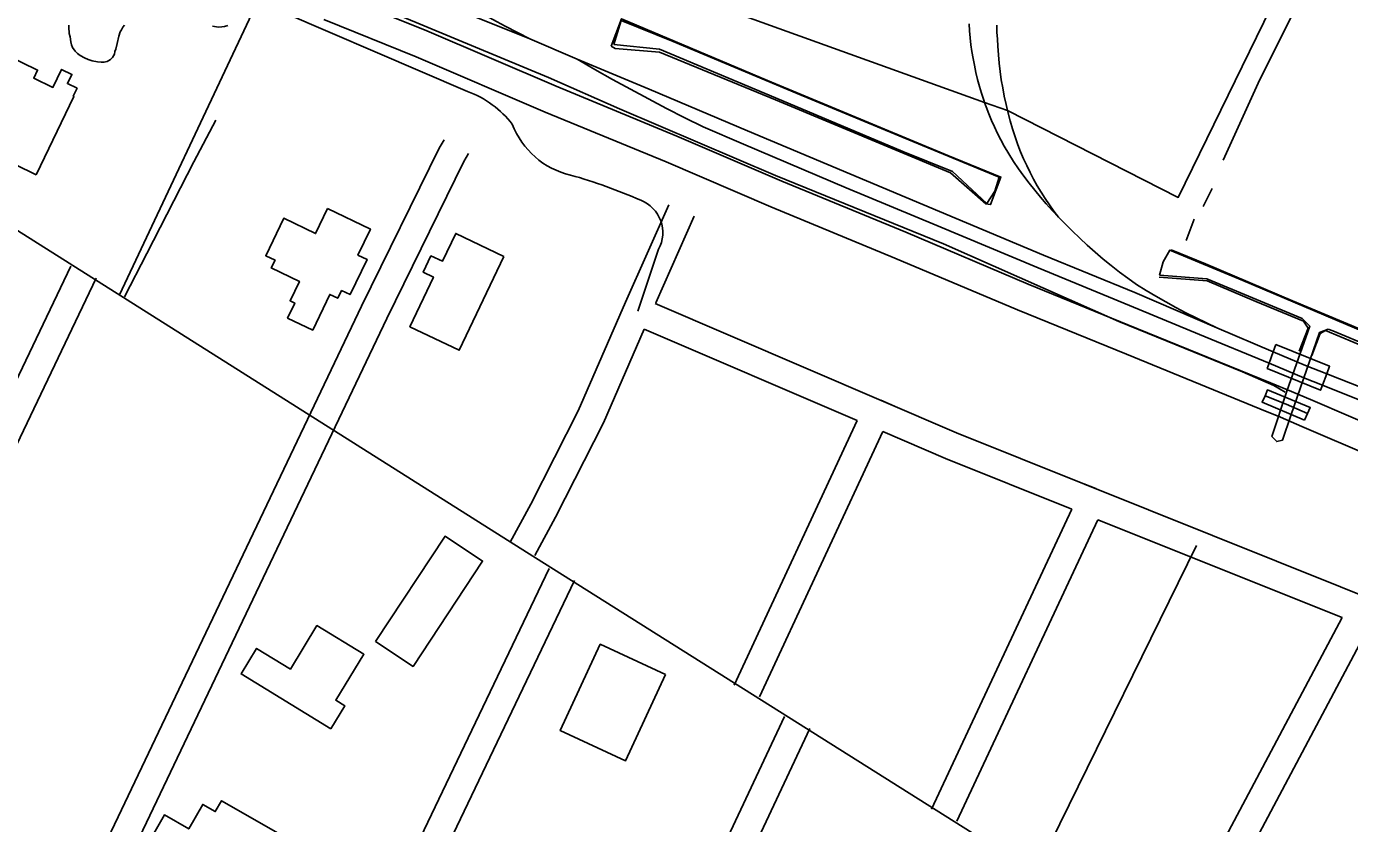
# Model space of a CAD drawing. Extents: x 3651524 to 3689615, y 505651 to 531377.
# Drawn here: x 3658278 to 3659696, y 513242 to 514096 of the extents above; entities that cross this region are included whole.
import ezdxf

# ---------------------------------------------------------------- set-up
doc = ezdxf.new("R2010")
doc.units = 0
for name, color, linetype in [('V-BLDG-OTLN', 7, 'Continuous'), ('V-BRDG-OTLN', 7, 'Continuous'), ('V-RAIL-TRAK', 7, 'Continuous'), ('V-ROAD-CNTR', 7, 'Continuous'), ('V-RRAP-FSHR', 7, 'Continuous'), ('V-SITE-OTLN', 7, 'Continuous'), ('V-SITE-VEGE', 7, 'Continuous'), ('V-TOPO-SHOR', 7, 'Continuous')]:
    doc.layers.add(name, color=color, linetype=linetype)

msp = doc.modelspace()

# ---------------------------------------------------------------- linework, layer by layer
at = {"layer": 'V-BLDG-OTLN'}
for points in [[(3658288.05, 513937.384), (3658243.391, 513958.907), (3658252.359, 513977.517), (3658249.039, 513979.119), (3658241.193, 513962.839), (3658212.62, 513976.61), (3658255.66, 514065.921), (3658289.559, 514049.584), (3658285.367, 514040.884), (3658305.894, 514030.992), (3658315.149, 514050.196), (3658326.232, 514044.855), (3658321.493, 514035.023), (3658331.791, 514030.061), (3658327.672, 514021.516), (3658328.422, 514021.156)], [(3658600.281, 513901.217), (3658646.189, 513879.154), (3658632.847, 513851.391), (3658642.575, 513846.715), (3658624.427, 513808.958), (3658615.232, 513813.378), (3658611.234, 513805.059), (3658602.712, 513809.155), (3658584.356, 513770.962), (3658557.425, 513783.903), (3658565.154, 513799.984), (3658560.069, 513802.427), (3658570.053, 513823.202), (3658539.974, 513837.657), (3658543.953, 513845.935), (3658534.033, 513850.705), (3658553.298, 513890.792), (3658587.395, 513874.406)], [(3658789.283, 513849.988), (3658741.362, 513749.425), (3658688.491, 513774.622), (3658713.81, 513827.753), (3658702.751, 513833.022), (3658711.093, 513850.525), (3658723.379, 513844.669), (3658737.641, 513874.599)], [(3658651.711, 513437.337), (3658726.321, 513550.082), (3658766.471, 513523.512), (3658691.863, 513410.767)], [(3658603.954, 513343.832), (3658507.526, 513402.606), (3658524.183, 513429.934), (3658560.392, 513407.864), (3658588.828, 513454.517), (3658639.189, 513423.821), (3658609.087, 513374.435), (3658618.945, 513368.426)], [(3658962.482, 513402.122), (3658919.633, 513309.64), (3658849.707, 513342.038), (3658892.555, 513434.52)], [(3658510.968, 513145.375), (3658400.75, 513208.539), (3658425.449, 513251.637), (3658451.533, 513236.69), (3658466.505, 513262.815), (3658479.934, 513255.119), (3658486.629, 513266.801), (3658557.335, 513226.279)]]:
    msp.add_lwpolyline(points, close=True, dxfattribs=at)
at = {"layer": 'V-BRDG-OTLN'}
for points in [[(3659616.677, 513755.686), (3659674.224, 513732.261), (3659671.193, 513724.161), (3659666.636, 513711.979), (3659664.596, 513706.52), (3659607.435, 513729.934), (3659609.39, 513735.38), (3659613.851, 513747.809)], [(3659647.506, 513674.597), (3659601.885, 513693.642), (3659605.141, 513700.67), (3659607.611, 513706.958), (3659653.605, 513687.977), (3659650.508, 513681.632)]]:
    msp.add_lwpolyline(points, close=True, dxfattribs=at)
msp.add_lwpolyline([(3659605.141, 513700.67), (3659627.616, 513691.475), (3659650.508, 513681.632)], dxfattribs=at)
at = {"layer": 'V-RAIL-TRAK'}
for points in [[(3658817.017, 514083.077), (3658803.722, 514089.709), (3658790.539, 514096.557), (3658777.468, 514103.623), (3658764.517, 514110.901), (3658751.688, 514118.397), (3658738.984, 514126.101), (3658726.412, 514134.015), (3658717.888, 514139.663), (3658709.479, 514145.48), (3658701.182, 514151.46), (3658693.009, 514157.602), (3658684.954, 514163.901), (3658677.028, 514170.361), (3658669.229, 514176.974), (3658661.562, 514183.738), (3658654.029, 514190.652), (3658646.634, 514197.714), (3658639.378, 514204.921), (3658632.265, 514212.267)], [(3658745.038, 514111.927), (3658817.017, 514083.077), (3658867.824, 514061.182), (3658944.88, 514029.135), (3659050.227, 513984.527), (3659159.992, 513938.386), (3659256.303, 513898.032), (3659367.462, 513851.379), (3659465.422, 513811.213), (3659553.351, 513773.45), (3659613.851, 513747.809)], [(3659553.351, 513773.45), (3659542.259, 513778.64), (3659531.253, 513784.01), (3659520.335, 513789.558), (3659509.512, 513795.286), (3659498.782, 513801.186), (3659488.151, 513807.265), (3659477.62, 513813.513), (3659467.194, 513819.936), (3659458.056, 513826.432), (3659449.063, 513833.125), (3659440.217, 513840.012), (3659431.524, 513847.09), (3659422.986, 513854.356), (3659414.609, 513861.805), (3659406.397, 513869.436), (3659398.352, 513877.243), (3659390.48, 513885.224), (3659383.701, 513892.013), (3659377.084, 513898.96), (3659370.635, 513906.064), (3659364.355, 513913.318), (3659358.25, 513920.72), (3659352.323, 513928.265), (3659346.577, 513935.947), (3659341.012, 513943.766), (3659335.638, 513951.712), (3659330.453, 513959.785), (3659325.46, 513967.977), (3659321.773, 513974.765), (3659318.269, 513981.648), (3659314.947, 513988.619), (3659311.81, 513995.677), (3659308.861, 514002.816), (3659306.1, 514010.029), (3659304.443, 514014.727), (3659303.532, 514017.314), (3659301.156, 514024.662), (3659298.975, 514032.074), (3659296.991, 514039.537), (3659295.205, 514047.053), (3659293.618, 514054.612), (3659292.11, 514061.909), (3659290.822, 514069.247), (3659289.759, 514076.622), (3659288.921, 514084.025), (3659288.307, 514091.451), (3659287.918, 514098.894)], [(3659383.701, 513892.013), (3659378.771, 513898.462), (3659374.026, 513905.051), (3659369.467, 513911.768), (3659365.101, 513918.612), (3659360.929, 513925.578), (3659356.954, 513932.656), (3659353.18, 513939.844), (3659349.61, 513947.135), (3659346.247, 513954.524), (3659343.093, 513962.005), (3659340.15, 513969.571), (3659337.189, 513978.066), (3659334.438, 513986.629), (3659331.899, 513995.259), (3659329.007, 514006.281), (3659327.459, 514012.691), (3659325.562, 514021.486), (3659323.883, 514030.323), (3659322.421, 514039.199), (3659321.177, 514048.107), (3659320.153, 514057.045), (3659319.351, 514066.003), (3659318.769, 514074.979), (3659318.169, 514082.518), (3659317.78, 514090.073), (3659317.602, 514097.634)], [(3659609.39, 513735.38), (3659534.827, 513766.1), (3659459.938, 513797.383), (3659361.978, 513837.549), (3659253.329, 513883.11), (3659155.994, 513923.239), (3659045.998, 513970.152), (3659002.728, 513988.808), (3658983.128, 513998.523), (3658963.636, 514008.45), (3658944.249, 514018.586), (3658924.973, 514028.928), (3658905.81, 514039.473), (3658886.76, 514050.225), (3658867.824, 514061.182)], [(3659613.851, 513747.809), (3659648.487, 513733.131), (3659671.193, 513724.161)], [(3659666.636, 513711.979), (3659646.836, 513719.952), (3659609.39, 513735.38)], [(3659671.193, 513724.161), (3659788.289, 513677.903), (3659880.73, 513641.889), (3659972.491, 513606.6), (3660030.103, 513584.508), (3660136.777, 513545.264), (3660236.978, 513509.498), (3660344.19, 513472.589), (3660453.785, 513436.784), (3660547.581, 513407.073), (3660676.802, 513367.651), (3660787.214, 513335.817), (3660876.238, 513311.645), (3660984.385, 513282.694), (3661084.125, 513255.396), (3661169.422, 513232.27), (3661262.421, 513207.514), (3661366.38, 513179.86), (3661452.367, 513156.244), (3661560.25, 513127.185)], [(3661560.25, 513127.185), (3661453.455, 513149.855), (3661410.697, 513157.699), (3661389.944, 513161.348), (3661329.309, 513175.557), (3661208.919, 513208.02), (3661073.633, 513244.218), (3660926.754, 513284.31), (3660788.844, 513321.78), (3660679.419, 513352.57), (3660545.865, 513391.607), (3660450.078, 513422.902), (3660344.289, 513458.343), (3660233.807, 513496.616), (3660134.074, 513530.844), (3660025.894, 513570.893), (3659969.046, 513592.964), (3659872.008, 513630.44), (3659785.852, 513663.985), (3659666.636, 513711.979)]]:
    msp.add_lwpolyline(points, dxfattribs=at)
at = {"layer": 'V-ROAD-CNTR'}
for points in [[(3657652.918, 514487.544), (3657737.761, 514451.131), (3657819.024, 514410.3), (3657860.265, 514390.116), (3657911.744, 514381.897), (3657965.9, 514358.525), (3658225.725, 514247.41), (3658261.729, 514224.127), (3658297.115, 514216.078), (3658400.681, 514174.504), (3658504.263, 514132.519), (3658750.264, 514026.616)], [(3660002.483, 512788.17), (3659920.129, 512835.555), (3659811.357, 512903.727), (3659420.614, 513150.995), (3658813.631, 513533.008), (3658385.648, 513803.509), (3657867.496, 514130.977), (3657617.757, 514288.284), (3657426.018, 514408.766)], [(3658377.158, 513808.875), (3658516.157, 514103.718), (3658558.437, 514210.199)], [(3658607.643, 514131.366), (3658706.698, 514091.586), (3658845.256, 514032.146), (3658974.779, 513978.856), (3659087.064, 513930.53), (3659220.018, 513875.751), (3659351.087, 513820.321), (3659467.761, 513772.84), (3659610.811, 513714.557), (3659633.419, 513705.308), (3659656.433, 513695.412), (3659732.812, 513662.572), (3659837.265, 513622.094), (3659986.966, 513565.223), (3660082.837, 513530.328), (3660163.385, 513501.271), (3660240.846, 513474.446), (3660342.892, 513441.004), (3660469.143, 513399.107)], [(3658596.431, 514103.54), (3658695.192, 514063.878), (3658833.634, 514004.488), (3658963.141, 513951.204), (3659075.42, 513902.882), (3659208.46, 513848.067), (3659339.589, 513792.611), (3659456.447, 513745.056), (3659599.471, 513686.783), (3659621.813, 513677.642), (3659644.583, 513667.852), (3659721.464, 513634.796), (3659826.517, 513594.084), (3659976.508, 513537.105), (3660072.617, 513502.122), (3660153.387, 513472.985), (3660231.266, 513446.016), (3660333.496, 513412.514), (3660459.889, 513370.569), (3660558.744, 513339.253), (3660664.359, 513307.048), (3660741.692, 513284.323), (3660837.947, 513258.534), (3660874.736, 513247.718)], [(3658382.614, 513806.499), (3658406.735, 513853.011), (3658457.012, 513951.38), (3658480.602, 513995.797)], [(3658310.481, 513112.445), (3658636.672, 513796.463), (3658719.956, 513965.695), (3658725.164, 513974.928)], [(3658336.158, 513096.591), (3658663.67, 513783.383), (3658746.499, 513951.691), (3658751.293, 513960.188)], [(3658796.068, 513543.824), (3658818.068, 513584.61), (3658869.05, 513684.489), (3658919.458, 513800.805), (3658965.944, 513905.223)], [(3658952.001, 513800.14), (3658993.35, 513893.021)], [(3658955.112, 513857.584), (3658932.654, 513791.092)], [(3658325.229, 513839.607), (3658076.526, 513319.089), (3658053.957, 513271.571)], [(3658352.297, 513826.673), (3658103.61, 513306.187), (3658079.586, 513255.607)], [(3659891.649, 513413.569), (3659274.21, 513661.038), (3658951.3, 513799.421)], [(3658822.472, 513529.582), (3658844.634, 513570.668), (3658896.2, 513671.693), (3658939.614, 513771.869)], [(3659167.783, 513674.009), (3658939.586, 513771.803)], [(3659208.019, 513689.413), (3659193.143, 513695.78)], [(3659036.157, 513390.717), (3659167.782, 513674.009)], [(3659063.363, 513378.077), (3659195.369, 513662.187)], [(3659398.06, 513579.08), (3659262.72, 513633.324), (3659195.369, 513662.187)], [(3659410.813, 513606.313), (3659423.712, 513601.119)], [(3659247.551, 513257.726), (3659398.058, 513579.08)], [(3659274.719, 513245.002), (3659425.95, 513567.901)], [(3659687.697, 513462.994), (3659425.951, 513567.901)], [(3658837.932, 513515.674), (3658636.669, 513095.217), (3658568.897, 512952.892)], [(3658864.992, 513502.722), (3658663.741, 513082.291), (3658594.575, 512937.038)], [(3659687.696, 513462.994), (3659495.803, 513102.076)], [(3659715.705, 513451.769), (3659522.291, 513087.992)], [(3659089.893, 513356.967), (3658836.443, 512817.052), (3658824.939, 512792.996)], [(3659117.049, 513344.219), (3658863.553, 512804.206), (3658850.506, 512776.925)]]:
    msp.add_lwpolyline(points, dxfattribs=at)
for centre, radius, start, end in [((3658713.302, 513925.739), 107.436, 37.705735, 69.876829), ((3658880.584, 514022.88), 88.082, 200.907592, 256.973117), ((3658706.859, 513390.013), 568.279, 66.212732, 74.290215), ((3658922.301, 513875.342), 37.308, 331.576581, 68.342251)]:
    msp.add_arc(centre, radius, start, end, dxfattribs=at)
at = {"layer": 'V-RRAP-FSHR'}
for points in [[(3658904.379, 514075.071), (3658915.452, 514104.559), (3659071.938, 514038.482), (3659265.216, 513958.071), (3659321.984, 513934.9), (3659310.886, 513905.434), (3659305.711, 513906.214), (3659267.944, 513939.5), (3659080.263, 514017.791), (3658955.978, 514068.798), (3658908.663, 514072.772), (3658904.379, 514075.071)], [(3659504.523, 513856.832), (3659541.186, 513841.866), (3659634.333, 513802.345), (3659724.064, 513764.984)], [(3659646.201, 513780.622), (3659595.155, 513801.543), (3659543.109, 513823.649), (3659491.579, 513827.839)], [(3659646.201, 513780.622), (3659651.264, 513773.006), (3659641.794, 513748.291)], [(3659655.126, 513743.746), (3659664.111, 513767.355), (3659669.999, 513770.534), (3659715.944, 513751.307)]]:
    msp.add_lwpolyline(points, dxfattribs=at)
at = {"layer": 'V-SITE-OTLN'}
msp.add_lwpolyline([(3659916.883, 514741.587), (3659512.039, 513913.12), (3659329.007, 514006.281), (3659304.443, 514014.727), (3658980.548, 514131.512), (3658955.724, 514117.576), (3658945.822, 514112.976), (3658632.392, 514253.882), (3658609.256, 514298.508), (3658552.541, 514346.241), (3658354.413, 514420.329), (3658716.841, 515132.79), (3658910.205, 515571.707), (3658949.531, 515580.343), (3659222.548, 515382.445), (3659265.312, 515351.449), (3659798.564, 514872.069), (3659922.366, 514761.047)], close=True, dxfattribs=at)
at = {"layer": 'V-SITE-VEGE'}
for points in [[(3658382.511, 514097.47), (3658380.683, 514095.498), (3658379.339, 514092.756), (3658378.01, 514090.515), (3658376.613, 514086.004), (3658374.866, 514077.959), (3658373.427, 514071.93), (3658372.343, 514069.431), (3658371.757, 514066.664), (3658369.628, 514062.933), (3658367.539, 514060.717), (3658363.934, 514058.542), (3658360.629, 514057.878), (3658357.596, 514057.967), (3658353.811, 514058.329), (3658348.027, 514059.507), (3658343.765, 514060.893), (3658339.774, 514062.779), (3658335.037, 514065.194), (3658332.315, 514067.295), (3658329.851, 514069.642), (3658326.929, 514073.521), (3658325.751, 514076.591), (3658325.081, 514079.645), (3658324.223, 514084.982), (3658323.32, 514088.805), (3658323.013, 514095.642), (3658322.816, 514097.671)], [(3658493.554, 514097.307), (3658489.98, 514096.145), (3658486.933, 514095.728), (3658483.388, 514095.576), (3658477.09, 514096.516)]]:
    msp.add_lwpolyline(points, dxfattribs=at)
at = {"layer": 'V-TOPO-SHOR'}
for p, q in [((3659548.27, 513922.602), (3659538.804, 513903.515)), ((3659529.029, 513889.859), (3659520.716, 513867.029))]:
    msp.add_line(p, q, dxfattribs=at)
for points in [[(3659948.742, 514756.574), (3659944.445, 514757.461), (3659940.865, 514756.799), (3659938.527, 514755.087), (3659935.883, 514751.602), (3659931.805, 514742.564), (3659918.96, 514711.645), (3659877.58, 514626.1), (3659828.039, 514522.219), (3659779.008, 514418.324), (3659714.365, 514284.611), (3659671.611, 514195.543), (3659634.265, 514108.863), (3659597.811, 514035.385), (3659560.054, 513952.97)], [(3658680.649, 514106.4), (3658837.254, 514041.605), (3658913.355, 514007.872), (3659080.451, 513936.416), (3659260.473, 513863.316), (3659448.342, 513780.069), (3659580.845, 513726.397), (3659614.508, 513711.693), (3659626.606, 513704.543)], [(3658906.965, 514077.007), (3658915.073, 514102.461), (3658970.64, 514080.005), (3659103.592, 514024.287), (3659227.508, 513972.899), (3659320.01, 513934.626)], [(3658906.965, 514077.007), (3658955.913, 514072.034), (3659080.316, 514019.872), (3659217.028, 513962.264), (3659270.084, 513940.897), (3659306.999, 513906.767), (3659315.615, 513919.776), (3659320.01, 513934.626)], [(3659491.995, 513829.965), (3659495.794, 513844.145), (3659502.935, 513856.611), (3659581.103, 513824.091), (3659724.597, 513763.493), (3659726.192, 513757.087)], [(3659491.995, 513829.965), (3659542.751, 513825.959), (3659644.825, 513783.418)], [(3659644.825, 513783.418), (3659652.956, 513775.068), (3659628.41, 513705.446), (3659612.454, 513656.831), (3659617.613, 513651.523), (3659623.647, 513652.997), (3659632.75, 513679.32), (3659663.456, 513768.453), (3659672.811, 513772.144)], [(3659672.811, 513772.144), (3659677.734, 513770.184), (3659718.698, 513752.978), (3659726.192, 513757.087)], [(3659531.683, 513540.302), (3659375.456, 513222.364), (3659089, 512642.256), (3658795.419, 512048.895), (3658504.167, 511463.194), (3658319.722, 511089.944)]]:
    msp.add_lwpolyline(points, dxfattribs=at)

doc.saveas('drawing.dxf')
